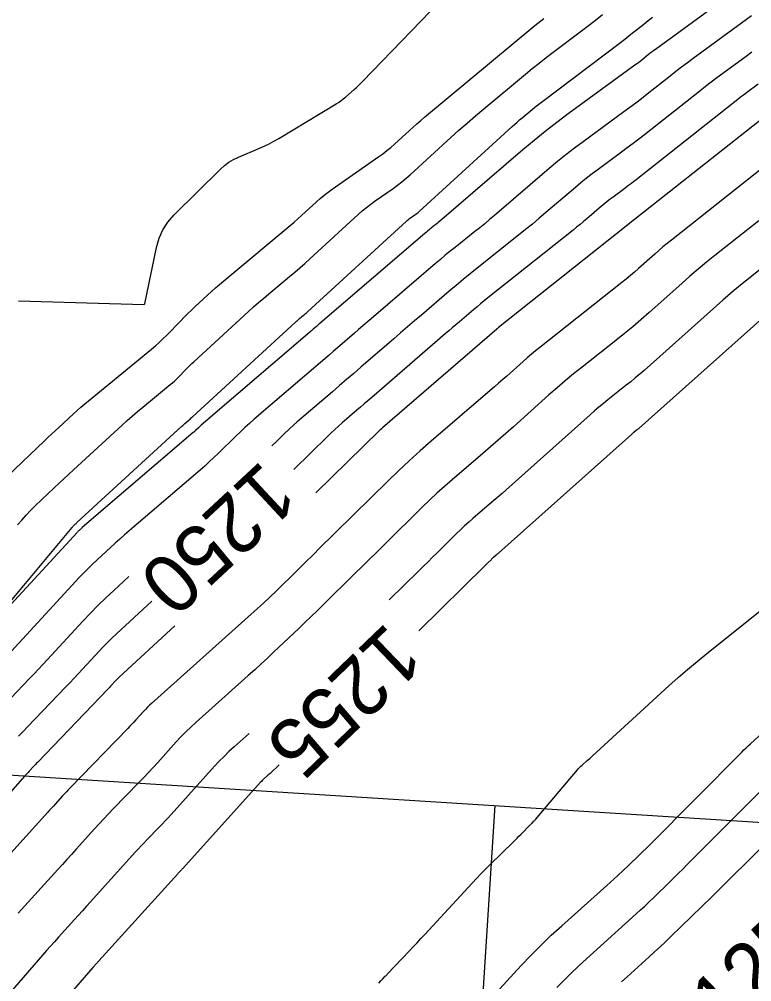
# Model space of a CAD drawing. Extents: x 658976 to 668721, y 639543 to 647196.
# Drawn here: x 662136.9 to 662212.5, y 642049.5 to 642148.9 of the extents above; entities that cross this region are included whole.
import ezdxf

# ---------------------------------------------------------------- set-up
doc = ezdxf.new("R2010")
doc.units = 0
for name, color, linetype in [('Ex_Contour Labels', 7, 'Continuous'), ('Ex_Major Contours', 7, 'Continuous'), ('Ex_Minor Contours', 7, 'Continuous'), ('R_Grid', 7, 'Continuous')]:
    doc.layers.add(name, color=color, linetype=linetype)

msp = doc.modelspace()

# ---------------------------------------------------------------- linework, layer by layer
at = {"layer": 'Ex_Major Contours'}
for points in [[(662136.819, 642119.858), (662149.766, 642119.471), (662149.773, 642119.471), (662149.78, 642119.473), (662149.786, 642119.476), (662149.792, 642119.48), (662149.818, 642119.5), (662149.825, 642119.507), (662149.833, 642119.514), (662149.847, 642119.529), (662149.85, 642119.533), (662149.853, 642119.538), (662149.855, 642119.542), (662149.857, 642119.547), (662151.077, 642125.373), (662151.343, 642126.312), (662151.735, 642127.182), (662152.252, 642127.984), (662152.895, 642128.718), (662157.671, 642133.453), (662158.092, 642133.832), (662158.543, 642134.167), (662159.025, 642134.455), (662159.537, 642134.699), (662161.646, 642135.581), (662162.169, 642135.811), (662162.682, 642136.059), (662163.186, 642136.326), (662163.68, 642136.612), (662169.609, 642140.186), (662169.861, 642140.346), (662170.106, 642140.516), (662170.344, 642140.696), (662170.574, 642140.887), (662171.479, 642141.67), (662171.703, 642141.869), (662171.922, 642142.072), (662172.136, 642142.28), (662172.346, 642142.494), (662182.426, 642152.976)], [(662213.193, 642142.212), (662211.978, 642141.323), (662211.676, 642141.099), (662211.375, 642140.872), (662211.077, 642140.643), (662210.78, 642140.411), (662200.601, 642132.361), (662200.306, 642132.13), (662200.009, 642131.901), (662199.71, 642131.676), (662199.408, 642131.453), (662198.198, 642130.568), (662197.898, 642130.344), (662197.602, 642130.114), (662197.311, 642129.879), (662197.024, 642129.637), (662195.499, 642128.33), (662195.149, 642128.033), (662194.796, 642127.739), (662194.44, 642127.448), (662194.081, 642127.16), (662185.275, 642120.159), (662184.901, 642119.858), (662184.529, 642119.554), (662184.16, 642119.246), (662183.795, 642118.935), (662182.337, 642117.685), (662181.973, 642117.372), (662181.609, 642117.059), (662181.245, 642116.745), (662180.882, 642116.431), (662173.282, 642109.858), (662172.901, 642109.529), (662172.52, 642109.201), (662172.139, 642108.873), (662171.758, 642108.545), (662170.231, 642107.235), (662169.852, 642106.904), (662169.478, 642106.567), (662169.111, 642106.225), (662168.748, 642105.876), (662165.244, 642102.445)], [(662213.964, 642118.362), (662200.887, 642106.7), (662200.823, 642106.643), (662200.758, 642106.588), (662200.692, 642106.534), (662200.626, 642106.48), (662200.357, 642106.268), (662200.291, 642106.214), (662200.225, 642106.16), (662200.16, 642106.104), (662200.096, 642106.048), (662186.411, 642093.828), (662186.344, 642093.768), (662186.276, 642093.709), (662186.209, 642093.65), (662186.14, 642093.591), (662185.867, 642093.356), (662185.799, 642093.297), (662185.733, 642093.237), (662185.667, 642093.175), (662185.603, 642093.113), (662185.284, 642092.799), (662185.21, 642092.725), (662185.135, 642092.652), (662185.061, 642092.579), (662184.987, 642092.505), (662178.152, 642085.774)], [(662150.597, 642088.827), (662146.93, 642085.455), (662146.468, 642085.021), (662146.016, 642084.579), (662145.572, 642084.127), (662145.138, 642083.666), (662143.42, 642081.803), (662142.989, 642081.338), (662142.556, 642080.876), (662142.121, 642080.415), (662141.683, 642079.957), (662137.751, 642075.863), (662137.289, 642075.38), (662136.83, 642074.894)], [(662174.027, 642049.379), (662174.218, 642049.605), (662174.266, 642049.661), (662174.315, 642049.715), (662174.366, 642049.769), (662174.418, 642049.822), (662174.686, 642050.087), (662174.748, 642050.149), (662174.809, 642050.211), (662174.87, 642050.274), (662174.931, 642050.338), (662177.185, 642052.72), (662177.58, 642053.139), (662177.973, 642053.559), (662178.366, 642053.98), (662178.757, 642054.403), (662183.659, 642059.715), (662184.108, 642060.196), (662184.563, 642060.67), (662185.024, 642061.139), (662185.491, 642061.602), (662187.944, 642064.004), (662188.127, 642064.183), (662188.309, 642064.364), (662188.489, 642064.546), (662188.669, 642064.729), (662189.653, 642065.737), (662189.698, 642065.783), (662189.744, 642065.829), (662189.79, 642065.875), (662189.836, 642065.92), (662190.023, 642066.1), (662190.069, 642066.146), (662190.114, 642066.193), (662190.158, 642066.241), (662190.2, 642066.29), (662194.53, 642071.416), (662194.644, 642071.545), (662194.763, 642071.671), (662194.887, 642071.791), (662195.015, 642071.907), (662195.539, 642072.36), (662195.669, 642072.474), (662195.799, 642072.588), (662195.928, 642072.704), (662196.056, 642072.821), (662203.965, 642080.074), (662204.92, 642080.935), (662205.889, 642081.779), (662206.873, 642082.608), (662207.87, 642083.419), (662213.687, 642088.072)], [(662163.72, 642071.928), (662162.786, 642071.045), (662162.705, 642070.969), (662162.624, 642070.894), (662162.542, 642070.819), (662162.46, 642070.745), (662162.129, 642070.449), (662162.048, 642070.374), (662161.968, 642070.297), (662161.891, 642070.218), (662161.815, 642070.137), (662153.775, 642061.234), (662153.732, 642061.188), (662153.689, 642061.142), (662153.646, 642061.096), (662153.603, 642061.051), (662153.428, 642060.87), (662153.384, 642060.824), (662153.341, 642060.779), (662153.298, 642060.733), (662153.256, 642060.686), (662145.126, 642051.681), (662145.074, 642051.624), (662145.022, 642051.567), (662144.971, 642051.51), (662144.919, 642051.453), (662144.712, 642051.225), (662144.66, 642051.167), (662144.609, 642051.11), (662144.558, 642051.052), (662144.507, 642050.994), (662134.127, 642039.075)]]:
    msp.add_lwpolyline(points, dxfattribs=at)
at = {"layer": 'Ex_Minor Contours'}
for points in [[(662211.507, 642152.35), (662202.589, 642145.82), (662202.408, 642145.687), (662202.228, 642145.551), (662202.05, 642145.414), (662201.873, 642145.275), (662201.167, 642144.717), (662200.99, 642144.579), (662200.812, 642144.442), (662200.632, 642144.306), (662200.451, 642144.173), (662193.582, 642139.146), (662192.386, 642138.253), (662191.207, 642137.338), (662190.046, 642136.399), (662188.903, 642135.439), (662180.283, 642128.052), (662180.162, 642127.949), (662180.041, 642127.848), (662179.918, 642127.748), (662179.795, 642127.649), (662179.299, 642127.255), (662179.176, 642127.156), (662179.053, 642127.055), (662178.932, 642126.954), (662178.811, 642126.852), (662167.916, 642117.502), (662167.83, 642117.428), (662167.743, 642117.354), (662167.657, 642117.279), (662167.571, 642117.205), (662167.228, 642116.908), (662167.142, 642116.834), (662167.056, 642116.759), (662166.97, 642116.685), (662166.883, 642116.611), (662155.684, 642107.002), (662155.614, 642106.941), (662155.545, 642106.878), (662155.477, 642106.815), (662155.409, 642106.75), (662155.143, 642106.489), (662155.076, 642106.425), (662155.008, 642106.361), (662154.938, 642106.299), (662154.868, 642106.237), (662143.402, 642096.426), (662143.359, 642096.39), (662143.317, 642096.353), (662143.276, 642096.315), (662143.235, 642096.278), (662143.07, 642096.127), (662143.03, 642096.088), (662142.99, 642096.049), (662142.951, 642096.01), (662142.912, 642095.969), (662135.614, 642088.056)], [(662133.392, 642099.581), (662139.466, 642105.368), (662139.841, 642105.723), (662140.217, 642106.077), (662140.594, 642106.429), (662140.973, 642106.779), (662142.493, 642108.177), (662142.875, 642108.524), (662143.262, 642108.865), (662143.654, 642109.2), (662144.051, 642109.53), (662150.568, 642114.866), (662150.968, 642115.204), (662151.358, 642115.553), (662151.738, 642115.913), (662152.107, 642116.284), (662153.563, 642117.791), (662153.93, 642118.165), (662154.302, 642118.533), (662154.68, 642118.896), (662155.063, 642119.253), (662156.751, 642120.804), (662157.164, 642121.178), (662157.58, 642121.547), (662158.002, 642121.91), (662158.428, 642122.268), (662164.471, 642127.283), (662164.871, 642127.62), (662165.267, 642127.961), (662165.659, 642128.308), (662166.047, 642128.659), (662167.589, 642130.073), (662167.98, 642130.42), (662168.382, 642130.754), (662168.794, 642131.074), (662169.217, 642131.381), (662174.009, 642134.74), (662174.431, 642135.046), (662174.843, 642135.366), (662175.244, 642135.698), (662175.635, 642136.043), (662177.177, 642137.451), (662177.564, 642137.801), (662177.956, 642138.146), (662178.351, 642138.486), (662178.75, 642138.822), (662190.138, 642148.285), (662190.44, 642148.533), (662190.745, 642148.778), (662191.053, 642149.019)], [(662135.475, 642088.177), (662142.35, 642096.442), (662142.389, 642096.487), (662142.429, 642096.531), (662142.47, 642096.574), (662142.512, 642096.615), (662142.683, 642096.778), (662142.726, 642096.819), (662142.769, 642096.86), (662142.813, 642096.9), (662142.856, 642096.94), (662153.694, 642106.913), (662153.77, 642106.983), (662153.848, 642107.051), (662153.926, 642107.118), (662154.006, 642107.184), (662154.421, 642107.525), (662154.453, 642107.551), (662154.483, 642107.579), (662154.513, 642107.607), (662154.542, 642107.636), (662154.657, 642107.755), (662154.686, 642107.784), (662154.715, 642107.813), (662154.745, 642107.841), (662154.775, 642107.87), (662165.419, 642117.65), (662165.52, 642117.742), (662165.623, 642117.832), (662165.726, 642117.922), (662165.831, 642118.01), (662166.252, 642118.359), (662166.357, 642118.447), (662166.461, 642118.536), (662166.563, 642118.627), (662166.665, 642118.719), (662176.87, 642128.076), (662176.973, 642128.167), (662177.078, 642128.254), (662177.186, 642128.338), (662177.297, 642128.419), (662177.745, 642128.733), (662177.856, 642128.814), (662177.964, 642128.897), (662178.07, 642128.985), (662178.172, 642129.075), (662187.778, 642137.846), (662188.032, 642138.075), (662188.289, 642138.302), (662188.549, 642138.526), (662188.812, 642138.746), (662189.866, 642139.623), (662190.131, 642139.84), (662190.399, 642140.055), (662190.669, 642140.266), (662190.941, 642140.474), (662198.969, 642146.54), (662199.273, 642146.771), (662199.575, 642147.004), (662199.876, 642147.239), (662200.175, 642147.476), (662201.368, 642148.428), (662201.667, 642148.665), (662201.968, 642148.9), (662202.27, 642149.134)], [(662212.494, 642149.267), (662211.973, 642148.897), (662211.454, 642148.521), (662206.49, 642144.886), (662205.884, 642144.438), (662205.283, 642143.985), (662204.685, 642143.526), (662204.092, 642143.061), (662201.729, 642141.192), (662201.136, 642140.728), (662200.539, 642140.269), (662199.937, 642139.815), (662199.331, 642139.368), (662195.121, 642136.287), (662194.223, 642135.617), (662193.339, 642134.93), (662192.468, 642134.226), (662191.61, 642133.505), (662185.953, 642128.657), (662185.456, 642128.235), (662184.954, 642127.817), (662184.449, 642127.404), (662183.94, 642126.996), (662181.897, 642125.371), (662181.388, 642124.963), (662180.883, 642124.549), (662180.382, 642124.131), (662179.885, 642123.709), (662173.24, 642118.006), (662172.802, 642117.631), (662172.366, 642117.255), (662171.929, 642116.878), (662171.493, 642116.502), (662169.749, 642114.994), (662169.313, 642114.617), (662168.877, 642114.24), (662168.44, 642113.864), (662168.003, 642113.489), (662161.155, 642107.613), (662160.673, 642107.193), (662160.198, 642106.765), (662159.731, 642106.329), (662159.271, 642105.886), (662157.444, 642104.097), (662156.983, 642103.653), (662156.516, 642103.218), (662156.041, 642102.79), (662155.559, 642102.371), (662148.714, 642096.514), (662148.231, 642096.097), (662147.753, 642095.677), (662147.278, 642095.251), (662146.807, 642094.822), (662144.93, 642093.096), (662144.465, 642092.66), (662144.01, 642092.215), (662143.563, 642091.76), (662143.127, 642091.296), (662135.67, 642083.21)], [(662136.711, 642096.7), (662137.151, 642097.213), (662137.604, 642097.713), (662138.072, 642098.199), (662138.555, 642098.672), (662140.513, 642100.537), (662141.003, 642101.003), (662141.495, 642101.466), (662141.99, 642101.927), (662142.486, 642102.386), (662147.507, 642107.006), (662148.031, 642107.481), (662148.562, 642107.949), (662149.1, 642108.409), (662149.645, 642108.862), (662152.495, 642111.195), (662152.71, 642111.378), (662152.921, 642111.566), (662153.125, 642111.76), (662153.325, 642111.96), (662154.11, 642112.773), (662154.308, 642112.974), (662154.509, 642113.173), (662154.712, 642113.369), (662154.919, 642113.561), (662160.574, 642118.757), (662161.088, 642119.223), (662161.607, 642119.683), (662162.133, 642120.136), (662162.664, 642120.583), (662164.801, 642122.356), (662165.332, 642122.803), (662165.858, 642123.256), (662166.378, 642123.715), (662166.893, 642124.181), (662171.884, 642128.757), (662172.306, 642129.132), (662172.74, 642129.492), (662173.185, 642129.838), (662173.642, 642130.169), (662175.492, 642131.466), (662175.949, 642131.798), (662176.394, 642132.143), (662176.828, 642132.503), (662177.251, 642132.877), (662181.441, 642136.702), (662182.283, 642137.462), (662183.133, 642138.212), (662183.992, 642138.951), (662184.86, 642139.681), (662189.159, 642143.253), (662189.866, 642143.834), (662190.58, 642144.406), (662191.3, 642144.97), (662192.027, 642145.526), (662194.948, 642147.733), (662195.676, 642148.287), (662196.4, 642148.845), (662197.121, 642149.409)], [(662212.543, 642145.523), (662211.939, 642145.085), (662209.528, 642143.319), (662208.927, 642142.875), (662208.331, 642142.426), (662207.739, 642141.971), (662207.151, 642141.51), (662201.453, 642137.004), (662200.865, 642136.543), (662200.272, 642136.088), (662199.675, 642135.638), (662199.073, 642135.194), (662196.66, 642133.427), (662196.061, 642132.98), (662195.471, 642132.522), (662194.889, 642132.052), (662194.317, 642131.571), (662191.274, 642128.964), (662190.575, 642128.37), (662189.871, 642127.783), (662189.161, 642127.203), (662188.446, 642126.628), (662184.172, 642123.231), (662183.439, 642122.642), (662182.711, 642122.046), (662181.988, 642121.444), (662181.271, 642120.834), (662178.415, 642118.383), (662177.701, 642117.77), (662176.988, 642117.156), (662176.275, 642116.542), (662175.563, 642115.926), (662172.163, 642112.985), (662171.431, 642112.353), (662170.698, 642111.721), (662169.965, 642111.09), (662169.231, 642110.46), (662166.294, 642107.94), (662165.565, 642107.304), (662164.847, 642106.657), (662164.14, 642105.997), (662163.443, 642105.326), (662162.984, 642104.876)], [(662214.41, 642139.312), (662199.749, 642127.717), (662199.743, 642127.713), (662199.733, 642127.705), (662199.719, 642127.693), (662199.717, 642127.691), (662186.378, 642117.086), (662186.363, 642117.074), (662186.348, 642117.062), (662186.333, 642117.049), (662186.318, 642117.037), (662186.245, 642116.974), (662186.215, 642116.948), (662186.201, 642116.936), (662174.401, 642106.731), (662174.372, 642106.705), (662174.343, 642106.68), (662174.314, 642106.655), (662174.284, 642106.63), (662174.167, 642106.53), (662174.138, 642106.504), (662174.11, 642106.478), (662174.081, 642106.452), (662174.054, 642106.425), (662167.505, 642100.013)], [(662213.863, 642133.749), (662204.225, 642126.118), (662203.788, 642125.767), (662203.356, 642125.41), (662202.93, 642125.046), (662202.509, 642124.676), (662200.835, 642123.183), (662200.414, 642122.813), (662199.987, 642122.45), (662199.555, 642122.092), (662199.118, 642121.741), (662190.651, 642115.046), (662190.21, 642114.692), (662189.775, 642114.331), (662189.345, 642113.964), (662188.92, 642113.591), (662187.232, 642112.083), (662186.809, 642111.708), (662186.385, 642111.334), (662185.958, 642110.962), (662185.53, 642110.593), (662179.441, 642105.362), (662178.291, 642104.358), (662177.16, 642103.335), (662176.047, 642102.292), (662174.951, 642101.229), (662167.775, 642094.151), (662167.403, 642093.784), (662167.031, 642093.417), (662166.659, 642093.05), (662166.286, 642092.683), (662164.678, 642091.099), (662164.364, 642090.791), (662164.048, 642090.485), (662163.73, 642090.18), (662163.411, 642089.877), (662162.132, 642088.668), (662161.811, 642088.366), (662161.488, 642088.067), (662161.164, 642087.771), (662160.837, 642087.476), (662150.554, 642078.28), (662150.335, 642078.079), (662150.122, 642077.873), (662149.915, 642077.661), (662149.713, 642077.443), (662148.917, 642076.562), (662148.717, 642076.342), (662148.515, 642076.124), (662148.311, 642075.908), (662148.105, 642075.694), (662142.16, 642069.559), (662141.962, 642069.352), (662141.765, 642069.144), (662141.571, 642068.935), (662141.378, 642068.723), (662140.612, 642067.874), (662140.42, 642067.662), (662140.228, 642067.45), (662140.036, 642067.238), (662139.844, 642067.026), (662131.534, 642057.856)], [(662213.247, 642128.114), (662208.727, 642124.535), (662207.851, 642123.831), (662206.985, 642123.114), (662206.13, 642122.385), (662205.286, 642121.643), (662201.917, 642118.638), (662201.079, 642117.902), (662200.231, 642117.179), (662199.371, 642116.467), (662198.501, 642115.769), (662195.001, 642113.001), (662194.131, 642112.302), (662193.272, 642111.591), (662192.424, 642110.867), (662191.586, 642110.13), (662187.914, 642106.852), (662187.131, 642106.156), (662186.345, 642105.464), (662185.555, 642104.775), (662184.762, 642104.091), (662181.583, 642101.36), (662180.794, 642100.671), (662180.018, 642099.969), (662179.254, 642099.253), (662178.502, 642098.524), (662174.571, 642094.646), (662173.818, 642093.904), (662173.066, 642093.162), (662172.313, 642092.42), (662171.56, 642091.678), (662168.309, 642088.477), (662167.674, 642087.855), (662167.035, 642087.235), (662166.394, 642086.619), (662165.749, 642086.007), (662163.163, 642083.562), (662162.514, 642082.953), (662161.862, 642082.349), (662161.205, 642081.749), (662160.544, 642081.153), (662155.124, 642076.306), (662154.6, 642075.825), (662154.089, 642075.33), (662153.591, 642074.821), (662153.107, 642074.299), (662151.197, 642072.185), (662150.718, 642071.658), (662150.233, 642071.136), (662149.745, 642070.618), (662149.251, 642070.104), (662146.606, 642067.375), (662146.116, 642066.865), (662145.63, 642066.35), (662145.149, 642065.831), (662144.672, 642065.308), (662142.775, 642063.206), (662142.301, 642062.681), (662141.826, 642062.156), (662141.351, 642061.631), (662140.876, 642061.106), (662136.791, 642056.599)], [(662213.907, 642123.488), (662211.691, 642121.733), (662211.14, 642121.291), (662210.596, 642120.84), (662210.059, 642120.382), (662209.528, 642119.916), (662201.402, 642112.669), (662200.951, 642112.273), (662200.494, 642111.883), (662200.032, 642111.501), (662199.564, 642111.125), (662197.679, 642109.634), (662197.211, 642109.258), (662196.748, 642108.875), (662196.292, 642108.486), (662195.841, 642108.089), (662187.163, 642100.34), (662186.738, 642099.962), (662186.311, 642099.586), (662185.882, 642099.213), (662185.451, 642098.841), (662183.725, 642097.358), (662183.297, 642096.984), (662182.875, 642096.603), (662182.46, 642096.214), (662182.052, 642095.818), (662180.041, 642093.834), (662179.571, 642093.371), (662179.1, 642092.907), (662178.63, 642092.443), (662178.16, 642091.98), (662175.094, 642088.961)], [(662148.221, 642091.382), (662146.653, 642089.94), (662145.832, 642089.169), (662145.027, 642088.382), (662144.238, 642087.579), (662143.467, 642086.759), (662139.817, 642082.801), (662139.349, 642082.297), (662138.879, 642081.794), (662138.406, 642081.294), (662137.93, 642080.797), (662136.023, 642078.811)], [(662152.973, 642086.271), (662147.207, 642080.969), (662147.105, 642080.873), (662147.004, 642080.775), (662146.906, 642080.675), (662146.81, 642080.573), (662146.429, 642080.159), (662146.333, 642080.056), (662146.237, 642079.954), (662146.14, 642079.852), (662146.043, 642079.75), (662138.805, 642072.214), (662138.693, 642072.096), (662138.581, 642071.978), (662138.47, 642071.859), (662138.359, 642071.74), (662137.918, 642071.261), (662137.808, 642071.141), (662137.698, 642071.02), (662137.59, 642070.899), (662137.482, 642070.777), (662129.205, 642061.401)], [(662160.619, 642075.16), (662159.072, 642073.776), (662158.549, 642073.296), (662158.04, 642072.802), (662157.544, 642072.295), (662157.061, 642071.775), (662152.565, 642066.797), (662152.264, 642066.467), (662151.961, 642066.14), (662151.654, 642065.815), (662151.345, 642065.493), (662150.102, 642064.21), (662149.793, 642063.888), (662149.486, 642063.564), (662149.183, 642063.236), (662148.882, 642062.906), (662144.25, 642057.775), (662143.837, 642057.318), (662143.424, 642056.862), (662143.011, 642056.405), (662142.597, 642055.949), (662140.943, 642054.123), (662140.531, 642053.666), (662140.121, 642053.207), (662139.713, 642052.746), (662139.307, 642052.282), (662133.029, 642045.073)], [(662183.892, 642045.954), (662188.726, 642051.193), (662189.736, 642052.261), (662190.77, 642053.305), (662191.829, 642054.323), (662192.912, 642055.317), (662197.553, 642059.472), (662198.684, 642060.5), (662199.8, 642061.543), (662200.9, 642062.603), (662201.985, 642063.679), (662211.496, 642073.251), (662211.713, 642073.466), (662211.933, 642073.678), (662212.155, 642073.887), (662212.38, 642074.093), (662213.287, 642074.911)], [(662192.402, 642048.922), (662193.718, 642050.252), (662194.049, 642050.582), (662194.385, 642050.907), (662194.725, 642051.228), (662195.07, 642051.544), (662200.595, 642056.528), (662201.044, 642056.937), (662201.489, 642057.35), (662201.93, 642057.768), (662202.366, 642058.19), (662204.105, 642059.887), (662204.539, 642060.311), (662204.972, 642060.737), (662205.403, 642061.165), (662205.833, 642061.593), (662214.025, 642069.778)], [(662199.085, 642049.513), (662199.651, 642050.031), (662201.93, 642052.087), (662202.497, 642052.604), (662203.059, 642053.126), (662203.616, 642053.654), (662204.168, 642054.187), (662208.422, 642058.339), (662209.246, 642059.146), (662210.068, 642059.955), (662210.887, 642060.766), (662211.704, 642061.58), (662214.967, 642064.839)]]:
    msp.add_lwpolyline(points, dxfattribs=at)
at = {"layer": 'R_Grid'}
for p, q in [((661637.1, 642102.197), (663134.15, 642008.176)), ((662170.348, 641818.214), (662186.018, 642067.723))]:
    msp.add_line(p, q, dxfattribs=at)

# ---------------------------------------------------------------- texts
at = {"layer": 'Ex_Contour Labels'}
for s, rotation, p in [('1250', 222.91362, (662161.981, 642103.507)), ('1255', 223.81402, (662174.872, 642086.785)), ('1250', 44.06137, (662209.737, 642043.915))]:
    msp.add_text(s, height=6, rotation=rotation, dxfattribs=at).set_placement(p)

doc.saveas('drawing.dxf')
